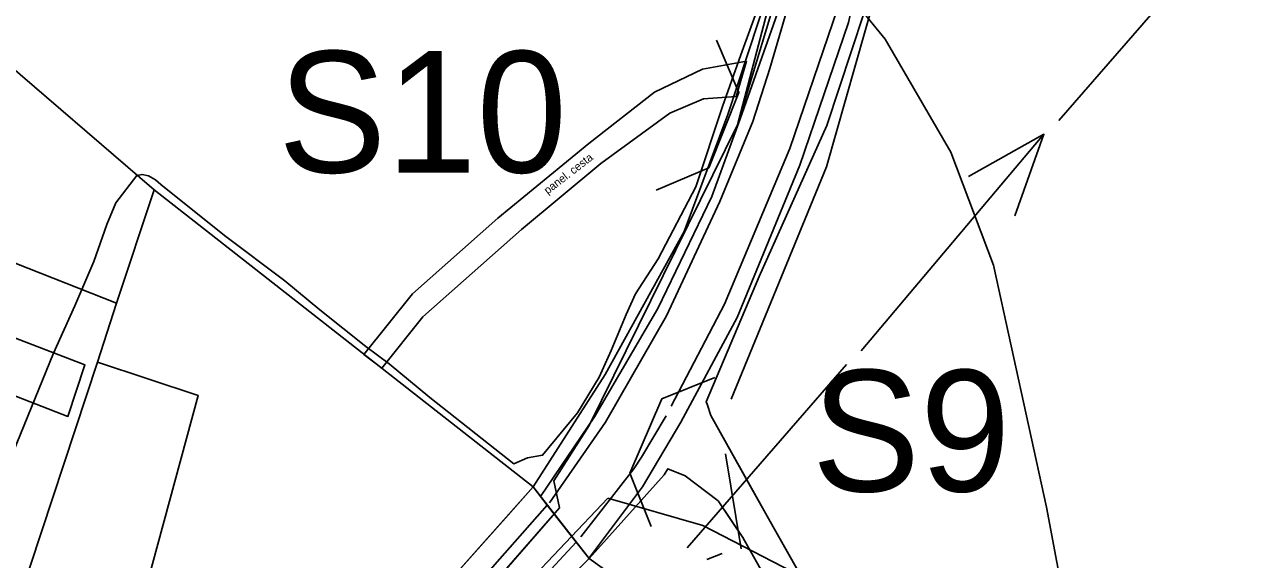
# Model space of a CAD drawing. Extents: x -645676 to -642474, y -1077513 to -1072613.
# Drawn here: x -644344.5 to -644193.8, y -1074339.8 to -1074273.6 of the extents above; entities that cross this region are included whole.
import ezdxf

# ---------------------------------------------------------------- set-up
doc = ezdxf.new("R2010")
doc.units = 0
for name, color, linetype in [('Kanalizace', 7, 'Continuous'), ('KN', 7, 'Continuous'), ('KULTURY_STAV', 7, 'Continuous'), ('M_stn__komunikace', 7, 'Continuous'), ('Obvod_KP_', 7, 'Continuous'), ('OBVOD_PU', 7, 'Continuous'), ('P__kop___st_vaj_c_', 7, 'Continuous'), ('PC_OBJ_POPIS_STAV', 7, 'Continuous'), ('PC_OBJEKTY_STAV', 7, 'Continuous'), ('SDELOVACI', 7, 'Continuous'), ('Silnice_II__t__dy_a_III__t__dy', 7, 'Continuous'), ('VODOVOD', 7, 'Continuous'), ('VRSTEVNICE', 7, 'Continuous')]:
    doc.layers.add(name, color=color, linetype=linetype)

# ---------------------------------------------------------------- blocks, each defined once
blk = doc.blocks.new('$934')
blk.add_lwpolyline([(-2, -1), (-1, 0), (1, 0), (2, -1)])
blk = doc.blocks.new('6$1520')
blk.add_line((-3.5, 0), (3.5, 0))
blk.add_lwpolyline([(1.5, 0.75), (3.5, 0), (1.5, -0.75)])

msp = doc.modelspace()

# ---------------------------------------------------------------- linework, layer by layer
at = {"layer": 'Kanalizace'}
for p, q in [((-644248.25, -1074259.14), (-644256.42, -1074286.06)), ((-644278.39, -1074333.4), (-644292.87, -1074350))]:
    msp.add_line(p, q, dxfattribs=at)
msp.add_lwpolyline([(-644303.19, -1074361.26), (-644292.87, -1074350), (-644278.39, -1074333.4), (-644279.1, -1074330.06), (-644274.72, -1074323.21), (-644256.42, -1074286.06), (-644241.54, -1074229.39), (-644234.31, -1074197.51), (-644227.52, -1074177.41), (-644214.6, -1074152.45), (-644202.11, -1074135.18), (-644184.81, -1074119.51), (-644172.77, -1074112.68), (-644150.39, -1074099.83), (-644095.07, -1074073.95), (-644032.86, -1074045.12)], dxfattribs=at)
at = {"layer": 'KN'}
for points in [[(-644328.48, -1074294.08), (-644333.13, -1074308.08), (-644356.62, -1074298.81), (-644354.56, -1074293.82), (-644348.3, -1074277.02)], [(-644281.65, -1074330.81), (-644302.98, -1074354.77), (-644308.41, -1074351.07), (-644313.43, -1074356.52), (-644329.45, -1074343.2), (-644323.01, -1074319.5), (-644335.47, -1074315.38), (-644333.13, -1074308.08), (-644328.48, -1074294.08)], [(-644333.13, -1074308.08), (-644335.47, -1074315.38), (-644345.14, -1074344.73), (-644347.94, -1074344.03), (-644360.13, -1074368.25), (-644361.89, -1074373.16), (-644379.44, -1074363.46), (-644378.68, -1074361.4), (-644368.79, -1074365.04), (-644365.3, -1074355.58), (-644368.05, -1074354.56), (-644365.12, -1074345.95), (-644356, -1074319.17), (-644362.96, -1074316.8), (-644362.11, -1074313.16), (-644339.13, -1074322.08), (-644337.02, -1074315.73), (-644359.76, -1074306.97), (-644356.62, -1074298.81)], [(-644362.11, -1074313.16), (-644359.76, -1074306.97), (-644337.02, -1074315.73), (-644339.13, -1074322.08)], [(-644313.43, -1074356.52), (-644323.19, -1074367.16), (-644329, -1074361.82), (-644332.83, -1074366.08), (-644327.07, -1074371.39), (-644335.21, -1074380.11), (-644340.72, -1074386.01), (-644361.89, -1074373.16), (-644360.13, -1074368.25), (-644347.94, -1074344.03), (-644345.14, -1074344.73), (-644335.47, -1074315.38), (-644323.01, -1074319.5), (-644329.45, -1074343.2)], [(-644279.9, -1074333.05), (-644300.49, -1074356.42), (-644320.24, -1074377.74), (-644340.18, -1074399.07), (-644348.44, -1074407.64), (-644358.88, -1074419.6), (-644361.16, -1074417.66), (-644338.38, -1074394.18), (-644334.7, -1074389.67), (-644329.31, -1074383.07), (-644302.98, -1074354.77), (-644281.65, -1074330.81)], [(-644276.33, -1074337.62), (-644306.68, -1074370.4), (-644332.52, -1074399.69), (-644353.8, -1074423.93), (-644357.3, -1074427.24), (-644362.14, -1074421.85), (-644360.61, -1074421.03), (-644358.88, -1074419.6), (-644348.44, -1074407.64), (-644340.18, -1074399.07), (-644320.24, -1074377.74), (-644300.49, -1074356.42), (-644279.9, -1074333.05)], [(-644274.73, -1074339.66), (-644290.24, -1074355.04), (-644296.91, -1074361.66), (-644299.84, -1074364.57), (-644306.09, -1074370.75), (-644316.62, -1074383.27), (-644322.54, -1074390.22), (-644326.34, -1074394.69), (-644337.98, -1074408.94), (-644353.8, -1074423.93), (-644332.52, -1074399.69), (-644306.68, -1074370.4), (-644276.33, -1074337.62)], [(-644252.04, -1074355.97), (-644276.87, -1074379.81), (-644277.07, -1074384.61), (-644286.4, -1074393.52), (-644289.36, -1074396.35), (-644296.37, -1074403.05), (-644301.67, -1074397.75), (-644282.28, -1074363.06), (-644290.24, -1074355.04), (-644274.73, -1074339.66)]]:
    msp.add_lwpolyline(points, close=True, dxfattribs=at)
at = {"layer": 'KULTURY_STAV'}
for points in [[(-644355.08, -1074377.29), (-644340.72, -1074386.01), (-644337.39, -1074382.44), (-644335.21, -1074380.11), (-644331.37, -1074382.04), (-644329.31, -1074383.07), (-644327.96, -1074381.62), (-644302.98, -1074354.77), (-644299.31, -1074350.64), (-644284.74, -1074334.28), (-644281.65, -1074330.81), (-644272.76, -1074316.93), (-644263.01, -1074299.24), (-644257.6, -1074284.78), (-644247.58, -1074254.38), (-644241.28, -1074223.42), (-644237.07, -1074200.98), (-644232.18, -1074182.35), (-644227.01, -1074170.18), (-644210.92, -1074143.77)], [(-644210.92, -1074143.77), (-644227.01, -1074170.18), (-644232.18, -1074182.35), (-644237.07, -1074200.98), (-644241.28, -1074223.42), (-644247.58, -1074254.38), (-644257.6, -1074284.78), (-644263.01, -1074299.24), (-644272.76, -1074316.93), (-644281.65, -1074330.81), (-644328.48, -1074294.08), (-644348.3, -1074277.02)], [(-644126.83, -1074482.96), (-644165.01, -1074461.76), (-644166.37, -1074461.12), (-644170.07, -1074467.93), (-644188.71, -1074458.4), (-644160.16, -1074409.49), (-644182.34, -1074398.82), (-644207.74, -1074380.94), (-644229.36, -1074364.14), (-644237.36, -1074357.56), (-644244.3, -1074349.35), (-644252.39, -1074335.07), (-644259.71, -1074321.97), (-644260.16, -1074320.59), (-644260.26, -1074320.28), (-644253.72, -1074304.8), (-644245.38, -1074286.12), (-644237.75, -1074263.02), (-644232.1, -1074235.01), (-644225.62, -1074205.16), (-644220.96, -1074188.13), (-644213.58, -1074171.03), (-644204.81, -1074155.89), (-644196.84, -1074144.68)], [(-644237.75, -1074263.02), (-644245.38, -1074286.12), (-644253.72, -1074304.8), (-644260.26, -1074320.28), (-644260.16, -1074320.59), (-644259.71, -1074321.97), (-644254.97, -1074330.45), (-644252.39, -1074335.07), (-644244.97, -1074348.16), (-644244.3, -1074349.35), (-644237.36, -1074357.56), (-644234.7, -1074359.75), (-644229.36, -1074364.14), (-644207.74, -1074380.94), (-644182.35, -1074398.82)], [(-644348.3, -1074277.02), (-644328.48, -1074294.08), (-644281.65, -1074330.81), (-644302.98, -1074354.77), (-644308.41, -1074351.07), (-644313.43, -1074356.52), (-644329.45, -1074343.2), (-644323.01, -1074319.5), (-644335.47, -1074315.38), (-644333.13, -1074308.08), (-644356.62, -1074298.81)], [(-644356.62, -1074298.81), (-644333.13, -1074308.08), (-644335.47, -1074315.38), (-644323.01, -1074319.5), (-644329.45, -1074343.2), (-644313.43, -1074356.52), (-644308.41, -1074351.07), (-644302.98, -1074354.77), (-644329.31, -1074383.07), (-644335.21, -1074380.11), (-644340.72, -1074386.01), (-644361.89, -1074373.16)], [(-644247.38, -1074351.92), (-644255.76, -1074337.05), (-644256.65, -1074335.73), (-644258.81, -1074332.51), (-644262.88, -1074329.45), (-644265.01, -1074328.56), (-644265.03, -1074328.55), (-644265.46, -1074329.3), (-644274.73, -1074339.66), (-644290.24, -1074355.04)], [(-644265.03, -1074328.55), (-644265.01, -1074328.56), (-644262.88, -1074329.45), (-644258.81, -1074332.51), (-644255.76, -1074337.05), (-644247.38, -1074351.92), (-644241.49, -1074360.22), (-644232.14, -1074368.05), (-644198.3, -1074391.14), (-644209.91, -1074383.89), (-644210.68, -1074383.43), (-644233.57, -1074369.87), (-644252.04, -1074355.97), (-644274.73, -1074339.66), (-644265.46, -1074329.3), (-644265.03, -1074328.55)], [(-644274.73, -1074339.66), (-644252.04, -1074355.97), (-644233.57, -1074369.87), (-644260.56, -1074401.89), (-644277.07, -1074384.61), (-644286.4, -1074393.52), (-644289.36, -1074396.35), (-644296.37, -1074403.05), (-644301.67, -1074397.75), (-644282.28, -1074363.06), (-644290.24, -1074355.04), (-644274.73, -1074339.66)]]:
    msp.add_lwpolyline(points, dxfattribs=at)
at = {"layer": 'M_stn__komunikace'}
for p, q in [((-644266.64, -1074282.02), (-644260.74, -1074279.17)), ((-644260.74, -1074279.17), (-644255.28, -1074278.18)), ((-644255.28, -1074278.18), (-644256.57, -1074282.55)), ((-644274.79, -1074288.35), (-644266.64, -1074282.02)), ((-644256.57, -1074282.55), (-644260.59, -1074282.83)), ((-644260.59, -1074282.83), (-644264.78, -1074284.62)), ((-644264.78, -1074284.62), (-644273.3, -1074290.84)), ((-644286.02, -1074297.57), (-644274.79, -1074288.35)), ((-644273.3, -1074290.84), (-644283.07, -1074298.99)), ((-644296.55, -1074306.96), (-644286.02, -1074297.57)), ((-644283.07, -1074298.99), (-644295.28, -1074309.78)), ((-644302.58, -1074314.43), (-644296.55, -1074306.96)), ((-644295.28, -1074309.78), (-644300.34, -1074316.12)), ((-644300.34, -1074316.12), (-644302.58, -1074314.43))]:
    msp.add_line(p, q, dxfattribs=at)
at = {"layer": 'Obvod_KP_'}
msp.add_lwpolyline([(-644348.3, -1074277.02), (-644328.48, -1074294.08), (-644281.65, -1074330.81), (-644274.73, -1074339.66), (-644252.04, -1074355.97), (-644233.57, -1074369.87), (-644210.68, -1074383.43), (-644209.91, -1074383.89), (-644198.3, -1074391.14), (-644160.16, -1074409.49), (-644144.46, -1074417.05), (-644148.65, -1074428.45), (-644170.07, -1074467.93), (-644145.13, -1074484.54)], dxfattribs=at)
at = {"layer": 'OBVOD_PU'}
for points in [[(-644145.13, -1074484.54), (-644170.07, -1074467.93), (-644148.65, -1074428.45), (-644144.46, -1074417.05), (-644160.16, -1074409.49), (-644198.3, -1074391.14), (-644209.91, -1074383.89), (-644210.68, -1074383.43), (-644233.57, -1074369.87), (-644252.04, -1074355.97), (-644274.73, -1074339.66), (-644281.65, -1074330.81), (-644272.76, -1074316.93), (-644263.01, -1074299.24), (-644257.6, -1074284.78), (-644247.58, -1074254.38), (-644241.28, -1074223.42), (-644237.07, -1074200.98), (-644232.18, -1074182.35), (-644227.01, -1074170.18), (-644210.92, -1074143.77)], [(-644348.3, -1074277.02), (-644328.48, -1074294.08), (-644281.65, -1074330.81), (-644274.73, -1074339.66), (-644252.04, -1074355.97), (-644233.57, -1074369.87), (-644210.68, -1074383.43), (-644209.91, -1074383.89), (-644198.3, -1074391.14), (-644160.16, -1074409.49), (-644144.46, -1074417.05), (-644148.65, -1074428.45), (-644170.07, -1074467.93), (-644145.13, -1074484.54)]]:
    msp.add_lwpolyline(points, dxfattribs=at)
at = {"layer": 'P__kop___st_vaj_c_'}
for points in [[(-644214.29, -1074151.23), (-644224.64, -1074169.56), (-644230.67, -1074183.74), (-644233.23, -1074191.85), (-644235.52, -1074200.77), (-644240.56, -1074225.3), (-644242.19, -1074231.64), (-644244.97, -1074247.49), (-644249.76, -1074267.44), (-644256.06, -1074285.32), (-644259.56, -1074294.91), (-644266.24, -1074308.75), (-644274.06, -1074322.13), (-644280.73, -1074331.99)], [(-644274.83, -1074339.67), (-644268.16, -1074330.81), (-644263.41, -1074322.78), (-644256.43, -1074309.85), (-644248.71, -1074291.02), (-644242.69, -1074273.43), (-644237.43, -1074249.92), (-644233.77, -1074232.76), (-644227.22, -1074204.96), (-644222.42, -1074187.86), (-644214.33, -1074169.1), (-644206.25, -1074155.48)]]:
    msp.add_lwpolyline(points, dxfattribs=at)
at = {"layer": 'SDELOVACI'}
for points in [[(-644251.98, -1074266.4), (-644256.01, -1074277.41), (-644258.27, -1074283.77), (-644261.54, -1074293.73), (-644266.21, -1074302.62), (-644268.99, -1074306.96), (-644270.16, -1074309.49), (-644272.03, -1074313.96), (-644273.48, -1074317.24), (-644276.16, -1074321.66), (-644280.49, -1074326.88), (-644282.34, -1074327.22), (-644284.02, -1074327.94), (-644294.43, -1074319.75), (-644299.42, -1074315.58), (-644302.33, -1074313.43), (-644308.02, -1074308.91), (-644312.34, -1074305.34), (-644319.78, -1074299.74), (-644327.66, -1074293.41), (-644328.32, -1074292.87), (-644329.16, -1074292.37), (-644329.95, -1074292.18), (-644330.6, -1074292.31), (-644333.21, -1074295.71), (-644334.32, -1074298.39), (-644335.92, -1074302.95), (-644338.28, -1074308.42), (-644340.89, -1074314.26), (-644346.35, -1074327.63)], [(-644299.42, -1074315.58), (-644302.33, -1074313.43), (-644308.02, -1074308.91)]]:
    msp.add_lwpolyline(points, dxfattribs=at)
at = {"layer": 'Silnice_II__t__dy_a_III__t__dy'}
for p, q in [((-644252.4, -1074279.1), (-644249.05, -1074267.6)), ((-644244.04, -1074271.71), (-644249.96, -1074288.97)), ((-644254.52, -1074285.66), (-644252.4, -1074279.1)), ((-644258.57, -1074295.51), (-644254.52, -1074285.66)), ((-644249.96, -1074288.97), (-644258.02, -1074308.21)), ((-644265.17, -1074309.68), (-644258.57, -1074295.51)), ((-644258.02, -1074308.21), (-644264.58, -1074320.81)), ((-644272.7, -1074322.8), (-644265.17, -1074309.68)), ((-644279.65, -1074332.76), (-644272.7, -1074322.8)), ((-644265.2, -1074322.02), (-644268.25, -1074327.14)), ((-644268.25, -1074327.14), (-644269.23, -1074328.58)), ((-644269.23, -1074328.58), (-644275.74, -1074336.97))]:
    msp.add_line(p, q, dxfattribs=at)
at = {"layer": 'VODOVOD'}
for p, q in [((-644216.71, -1074285.5), (-643915.01, -1073938.26)), ((-644245.4, -1074291.26), (-644239.33, -1074269.79)), ((-644257.17, -1074319.94), (-644245.4, -1074291.26)), ((-644262.62, -1074338.34), (-644242.94, -1074315.69)), ((-644255.94, -1074338.44), (-644257.89, -1074326.71)), ((-644314.35, -1074376.44), (-644272.44, -1074332.2)), ((-644272.44, -1074332.2), (-644260.68, -1074335.58)), ((-644260.68, -1074335.58), (-644234.01, -1074349.32)), ((-644258.3, -1074339.05), (-644260.19, -1074339.77))]:
    msp.add_line(p, q, dxfattribs=at)
at = {"layer": 'VRSTEVNICE'}
msp.add_lwpolyline([(-644182.06, -1074479.14), (-644188.62, -1074467.75), (-644192.89, -1074458.63), (-644198.73, -1074442.4), (-644204, -1074420.18), (-644211.97, -1074366.63), (-644218.24, -1074333.3), (-644224.79, -1074303.39), (-644230.06, -1074289.43), (-644238.18, -1074275.48), (-644244.3, -1074267.93), (-644250, -1074262.23), (-644260.97, -1074253.54), (-644279.2, -1074243.57), (-644294.58, -1074237.02), (-644337.3, -1074224.49), (-644371.48, -1074217.37), (-644388.58, -1074212.95), (-644409.65, -1074205.41), (-644433.87, -1074193.44)], dxfattribs=at)

# ---------------------------------------------------------------- block references
at = {"layer": 'PC_OBJEKTY_STAV', "xscale": 5}
for p, yscale, rotation in [((-644258.09, -1074286.72), 5.000000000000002, -111.83486800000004), ((-644267.73, -1074324.52), 5, 66.865256)]:
    msp.add_blockref('$934', p, dxfattribs=dict(at, yscale=yscale, rotation=rotation))
at = {"layer": 'VODOVOD', "xscale": 5, "yscale": 5, "rotation": 49.86986000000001}
msp.add_blockref('6$1520', (-644229.83, -1074300.6), dxfattribs=at)

# ---------------------------------------------------------------- texts
at = {"layer": 'M_stn__komunikace'}
msp.add_text('panel. cesta', height=1, rotation=37.815, dxfattribs=at).set_placement((-644279.85, -1074294.69))
at = {"layer": 'PC_OBJ_POPIS_STAV'}
for s, p in [('S10', (-644313.16, -1074291.95)), ('S9', (-644247.23, -1074331.36))]:
    msp.add_text(s, height=15, dxfattribs=at).set_placement(p)

doc.saveas('drawing.dxf')
